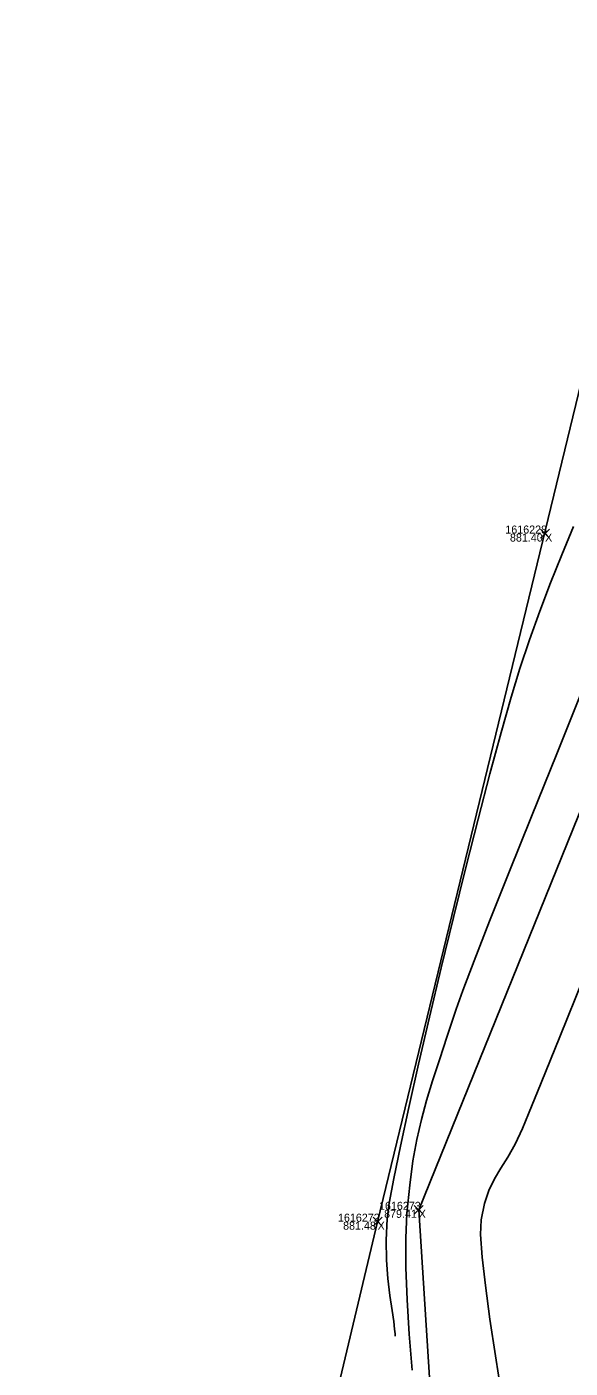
# Model space of a CAD drawing. Extents: x 1957117 to 1971063, y 701601 to 715861.
# Drawn here: x 1963273 to 1963296.8, y 706110.7 to 706169.4 of the extents above; entities that cross this region are included whole.
import ezdxf

# ---------------------------------------------------------------- set-up
doc = ezdxf.new("R2010")
doc.units = 0
for name, color, linetype in [('AP_X_Lights', 7, 'Continuous'), ('DT_X_Break_Line', 7, 'Continuous'), ('DT_X_Contour_Major', 7, 'Continuous'), ('DT_X_Contour_Minor', 7, 'Continuous'), ('DT_X_TIN_Hull', 7, 'Continuous'), ('HY_X_Water_Edge', 7, 'Continuous'), ('PV_P_Shoulder', 7, 'Continuous'), ('RS_Raster1', 7, 'Continuous'), ('SC_Scratch1', 7, 'Continuous'), ('SC_Shading5', 7, 'Continuous')]:
    doc.layers.add(name, color=color, linetype=linetype)

msp = doc.modelspace()

# ---------------------------------------------------------------- linework, layer by layer
at = {"layer": 'AP_X_Lights'}
for p, q in [((1963295.466, 706147.039), (1963295.854, 706147.429)), ((1963295.466, 706147.429), (1963295.854, 706147.039)), ((1963289.944, 706117.46), (1963290.332, 706117.85)), ((1963289.944, 706117.85), (1963290.332, 706117.46)), ((1963288.148, 706116.941), (1963288.536, 706117.331)), ((1963288.148, 706117.331), (1963288.536, 706116.941))]:
    msp.add_line(p, q, dxfattribs=at)
at = {"layer": 'DT_X_Break_Line'}
msp.add_lwpolyline([(1963218.329, 705756.178), (1963229.265, 705808.356), (1963234.8, 705853.147), (1963240.079, 705903.468), (1963258.033, 705954.684), (1963270.287, 705999.321), (1963276.323, 706049.345), (1963291.502, 706096.678), (1963290.138, 706117.655), (1963319.921, 706191.295), (1963330.374, 706242.631), (1963344.413, 706289.409), (1963345.772, 706340.009), (1963383.117, 706434.704), (1963392.11, 706487.426), (1963408.164, 706535.687), (1963423.633, 706582.721), (1963435.242, 706630.63), (1963443.084, 706680.696), (1963464.732, 706726.815), (1963480.654, 706774.214), (1963508.465, 706799.669), (1963511.002, 706809.48)], dxfattribs=at)
at = {"layer": 'DT_X_Contour_Major'}
for points in [[(1963297.374, 706140.586), (1963296.168, 706137.606), (1963295.061, 706134.86), (1963294.076, 706132.4), (1963293.234, 706130.276), (1963292.556, 706128.54), (1963292.063, 706127.241), (1963291.777, 706126.432), (1963291.389, 706125.247), (1963291.047, 706124.217), (1963290.745, 706123.297), (1963290.482, 706122.441), (1963290.254, 706121.603), (1963290.057, 706120.737), (1963289.889, 706119.796), (1963289.747, 706118.735), (1963289.626, 706117.507), (1963289.575, 706116.409), (1963289.58, 706115.133), (1963289.633, 706113.72), (1963289.725, 706112.211), (1963289.847, 706110.647)], [(1963297.374, 706140.586), (1963296.168, 706137.606), (1963295.061, 706134.86), (1963294.076, 706132.4), (1963293.234, 706130.276), (1963292.556, 706128.54), (1963292.063, 706127.241), (1963291.777, 706126.432), (1963291.389, 706125.247), (1963291.047, 706124.217), (1963290.745, 706123.297), (1963290.482, 706122.441), (1963290.254, 706121.603), (1963290.057, 706120.737), (1963289.889, 706119.796), (1963289.747, 706118.735), (1963289.626, 706117.507), (1963289.575, 706116.409), (1963289.58, 706115.133), (1963289.633, 706113.72), (1963289.725, 706112.211), (1963289.847, 706110.647)], [(1963297.343, 706127.788), (1963296.303, 706125.215), (1963295.491, 706123.21), (1963294.939, 706121.85), (1963294.675, 706121.21), (1963294.347, 706120.523), (1963294.028, 706119.96), (1963293.726, 706119.471), (1963293.45, 706119.004), (1963293.208, 706118.507), (1963293.009, 706117.929), (1963292.863, 706117.219), (1963292.844, 706116.571), (1963292.913, 706115.591), (1963293.054, 706114.34), (1963293.253, 706112.879), (1963293.493, 706111.269), (1963293.759, 706109.572)], [(1963297.343, 706127.788), (1963296.303, 706125.215), (1963295.491, 706123.21), (1963294.939, 706121.85), (1963294.675, 706121.21), (1963294.347, 706120.523), (1963294.028, 706119.96), (1963293.726, 706119.471), (1963293.45, 706119.004), (1963293.208, 706118.507), (1963293.009, 706117.929), (1963292.863, 706117.219), (1963292.844, 706116.571), (1963292.913, 706115.591), (1963293.054, 706114.34), (1963293.253, 706112.879), (1963293.493, 706111.269), (1963293.759, 706109.572)]]:
    msp.add_lwpolyline(points, dxfattribs=at)
at = {"layer": 'DT_X_Contour_Minor'}
msp.add_lwpolyline([(1963289.116, 706112.127), (1963289.108, 706112.226), (1963289.087, 706112.433), (1963289.046, 706112.765), (1963288.977, 706113.248), (1963288.882, 706113.915), (1963288.794, 706114.652), (1963288.732, 706115.455), (1963288.713, 706116.323), (1963288.757, 706117.256), (1963288.853, 706117.95), (1963289.052, 706119.032), (1963289.341, 706120.444), (1963289.705, 706122.128), (1963290.132, 706124.028), (1963290.608, 706126.085), (1963291.119, 706128.243), (1963291.653, 706130.443), (1963292.195, 706132.629), (1963292.731, 706134.743), (1963293.25, 706136.728), (1963293.736, 706138.526), (1963294.177, 706140.08), (1963294.558, 706141.333), (1963294.979, 706142.591), (1963295.428, 706143.838), (1963295.9, 706145.077), (1963296.392, 706146.309), (1963296.899, 706147.536)], dxfattribs=at)
msp.add_lwpolyline([(1963289.116, 706112.127), (1963289.108, 706112.226), (1963289.087, 706112.433), (1963289.046, 706112.765), (1963288.977, 706113.248), (1963288.882, 706113.915), (1963288.794, 706114.652), (1963288.732, 706115.455), (1963288.713, 706116.323), (1963288.757, 706117.256), (1963288.853, 706117.95), (1963289.052, 706119.032), (1963289.341, 706120.444), (1963289.705, 706122.128), (1963290.132, 706124.028), (1963290.608, 706126.085), (1963291.119, 706128.243), (1963291.653, 706130.443), (1963292.195, 706132.629), (1963292.731, 706134.743), (1963293.25, 706136.728), (1963293.736, 706138.526), (1963294.177, 706140.08), (1963294.558, 706141.333), (1963294.979, 706142.591), (1963295.428, 706143.838), (1963295.9, 706145.077), (1963296.392, 706146.309), (1963296.899, 706147.536)], dxfattribs=at)
at = {"layer": 'DT_X_TIN_Hull'}
msp.add_lwpolyline([(1963495.509, 706817.37), (1963480.654, 706774.214), (1963464.732, 706726.815), (1963443.084, 706680.696), (1963439.989, 706681.954), (1963422.341, 706634.767), (1963409.759, 706587.541), (1963383.299, 706489.662), (1963371.06, 706438.048), (1963369.543, 706438.68), (1963344.28, 706340.158), (1963318.949, 706243.571), (1963307.297, 706195.415), (1963288.342, 706117.136), (1963272.445, 706050.395), (1963261.075, 706002.095), (1963254.734, 705951.873), (1963238.207, 705904.757)], dxfattribs=at)
at = {"layer": 'HY_X_Water_Edge'}
msp.add_spline([(1963191.723, 701994.048), (1963062.047, 702441.167), (1962863.491, 703169.356), (1962827.53, 703438.691), (1962823.213, 703537.412), (1962817.962, 703593.874), (1962817.97, 703697.316), (1962828.582, 703804.235), (1962836.461, 703844.734), (1962850.687, 703896.004), (1962867.251, 703938.846), (1962873.848, 703992.355), (1962884.135, 704091.371), (1962891.241, 704140.854), (1962897.382, 704180.529), (1962905.467, 704230.979), (1962943.949, 704328.022), (1962948.537, 704378.842), (1962964.114, 704426.264), (1963004.885, 704570.73), (1963042.054, 704716.522), (1963062.038, 704814.417), (1963072.171, 704860.237), (1963090.023, 704956.798), (1963107.066, 705031.783), (1963133.773, 705105.742), (1963148.685, 705206.74), (1963175.48, 705301.059), (1963191.635, 705353.417), (1963210.988, 705447.286), (1963219.532, 705497.27), (1963230.124, 705549.475), (1963251.052, 705591.159), (1963275.289, 705693.429), (1963292.982, 705784.032), (1963302.841, 705839.645), (1963335.126, 705936.766), (1963359.752, 706046.75), (1963389.133, 706177.299), (1963417.827, 706273.456), (1963475.868, 706451.902), (1963533.782, 706640.53), (1963553.86, 706696.984), (1963580.184, 706715.425), (1963609.172, 706718.73), (1963617.062, 706714.691), (1963619.447, 706694.678), (1963564.282, 706533.07), (1963531.853, 706395.229), (1963434.4, 706006.96), (1963354.09, 705679.186), (1963237.513, 705206.07), (1963167.369, 704892.962), (1963059.145, 704434.176), (1962907.914, 703908.742), (1962877.458, 703703.326), (1962898.357, 703412.121), (1962942.65, 703052.267), (1963048.963, 702674.866), (1963191.468, 702189.666), (1963245.396, 702019.832)], degree=3, dxfattribs=at)
at = {"layer": 'SC_Shading5'}
for points in [[(1963026.912, 704294.121), (1963138.818, 704737.794), (1963251.679, 705213.963), (1963374.306, 705730.111), (1963454.783, 706045.593), (1963517.244, 706296.713), (1963562.763, 706479.256), (1963580.13, 706553.799), (1963589.678, 706586.994)], [(1963609.915, 706579.703), (1963587.283, 706499.153), (1963552.056, 706354.005), (1963480.911, 706069.234), (1963357.401, 705576.869), (1963272.751, 705226.931), (1963210.247, 704956.481), (1963044.97, 704288.881)]]:
    msp.add_spline(points, degree=3, dxfattribs=at)

# ---------------------------------------------------------------- texts
at = {"layer": 'PV_P_Shoulder'}
for s, p in [('881.40', (1963294.125, 706146.884)), ('879.41', (1963288.627, 706117.305)), ('881.48', (1963286.835, 706116.786))]:
    msp.add_text(s, height=0.35, dxfattribs=at).set_placement(p)
at = {"layer": 'RS_Raster1'}
for s, p in [('1616228', (1963293.924, 706147.234)), ('1616273', (1963288.405, 706117.655)), ('1616272', (1963286.612, 706117.136))]:
    msp.add_text(s, height=0.35, dxfattribs=at).set_placement(p)
at = {"layer": 'SC_Scratch1'}
for p in [(1963295.66, 706146.884), (1963290.138, 706117.305), (1963288.342, 706116.786)]:
    msp.add_text('X', height=0.35, dxfattribs=at).set_placement(p)

doc.saveas('drawing.dxf')
